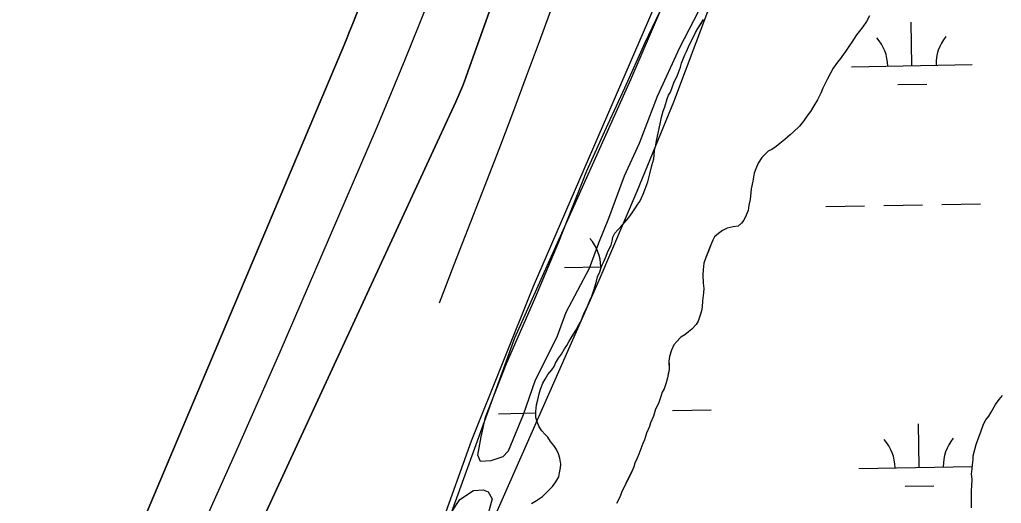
# Model space of a CAD drawing. Extents: x 3925854 to 3964121, y 224593 to 250589.
# Drawn here: x 3941766 to 3942579, y 230586 to 230987 of the extents above; entities that cross this region are included whole.
import ezdxf

# ---------------------------------------------------------------- set-up
doc = ezdxf.new("R2010")
doc.units = 0
for name, color, linetype in [('V-RIVR-EDGE', 7, 'Continuous'), ('V-RIVR-JETY', 7, 'Continuous'), ('V-RRAP-FSHR', 7, 'Continuous'), ('V-TOPO-DPTH', 7, 'Continuous'), ('V-TOPO-MINR', 7, 'Continuous'), ('V-TOPO-SHOR', 7, 'Continuous'), ('V-WETL-SWMP', 7, 'Continuous')]:
    doc.layers.add(name, color=color, linetype=linetype)

msp = doc.modelspace()

# ---------------------------------------------------------------- linework, layer by layer
at = {"layer": 'V-RIVR-EDGE'}
msp.add_lwpolyline([(3942651.892, 231927.962), (3942619.619, 231873.648), (3942581.048, 231802.016), (3942499.97, 231687.091), (3942487.376, 231656.391), (3942472.42, 231604.439), (3942450.379, 231502.108), (3942379.534, 231258.088), (3942329.943, 231072.317), (3942271.693, 230936.926), (3942175.66, 230722.818), (3942101.666, 230518.156), (3942078.051, 230444.162), (3941974.593, 230243.371)], dxfattribs=at)
at = {"layer": 'V-RIVR-JETY'}
for points in [[(3942211.012, 230724.504), (3942192.513, 230687.354), (3942182.965, 230659.337), (3942174.523, 230638.802), (3942170.685, 230629.326), (3942166.016, 230624.56), (3942156.218, 230621.316), (3942147.569, 230620.835), (3942145.552, 230625.926), (3942148.151, 230641.288), (3942151.917, 230657.449), (3942169.163, 230702.058), (3942192.611, 230755.384), (3942212.579, 230802.775), (3942235.578, 230861.599), (3942253.275, 230900.317), (3942267.127, 230930.343), (3942284.05, 230967.87), (3942305.226, 231012.521)], [(3942331.693, 231000.597), (3942312.409, 230963.438), (3942293.94, 230923.142), (3942279, 230884.06), (3942266.687, 230857.194), (3942253.672, 230822.065), (3942245.23, 230801.532), (3942237.577, 230780.613), (3942218.283, 230744.241), (3942211.012, 230724.504)], [(3941976.507, 230243.406), (3941986.062, 230260.174), (3942020.38, 230327.37), (3942040.797, 230369.26), (3942055.055, 230398.112), (3942070.849, 230430.518), (3942086.17, 230470.782), (3942104.129, 230522.477), (3942123.614, 230578.908), (3942130.587, 230589.203), (3942141.915, 230596.789), (3942149.775, 230597.262), (3942154.117, 230595.732), (3942157.322, 230589.867), (3942152.011, 230570.544), (3942131.761, 230512.141), (3942109.597, 230448.606), (3942091.526, 230407.918), (3942074.255, 230366.061), (3942059.993, 230337.602), (3942040.703, 230300.837), (3942018.705, 230259.719), (3942009.909, 230244.014)]]:
    msp.add_lwpolyline(points, dxfattribs=at)
at = {"layer": 'V-RRAP-FSHR'}
msp.add_lwpolyline([(3942019.709, 230258.709), (3942052.329, 230331.886), (3942084.358, 230405.659), (3942116.685, 230478.245), (3942149.109, 230551.422), (3942181.324, 230624.607), (3942213.625, 230697.794), (3942245.924, 230770.984), (3942277.271, 230844.583), (3942307.631, 230918.593), (3942335.737, 230993.493), (3942361.708, 231069.142), (3942385.739, 231145.643), (3942407.362, 231222.473)], dxfattribs=at)
at = {"layer": 'V-TOPO-DPTH'}
for points in [[(3942389.575, 231888.639), (3942369.916, 231830.332), (3942358.587, 231797.512), (3942346.946, 231764.805), (3942334.835, 231732.27), (3942322.412, 231699.848), (3942042.489, 230984.756), (3942040.664, 230980.146), (3942038.814, 230975.547), (3942036.928, 230970.961), (3942035.018, 230966.386), (3941769.88, 230338.258), (3941751.191, 230294.494)], [(3942389.575, 231888.639), (3942369.916, 231830.332), (3942358.587, 231797.512), (3942346.946, 231764.805), (3942334.835, 231732.27), (3942322.412, 231699.848), (3942042.489, 230984.756), (3942040.664, 230980.146), (3942038.814, 230975.547), (3942036.928, 230970.961), (3942035.018, 230966.386), (3941769.88, 230338.258), (3941751.191, 230294.494)], [(3941767.509, 230239.606), (3941874.254, 230471.617), (3941910.603, 230551.439), (3941946.536, 230631.447), (3941981.845, 230711.733), (3942016.737, 230792.203), (3942061.504, 230896.56), (3942073.537, 230925.057), (3942085.352, 230953.643), (3942096.841, 230982.362), (3942108.112, 231011.169), (3942154.082, 231130.664), (3942187.747, 231219.441), (3942220.842, 231308.428), (3942253.083, 231397.728), (3942284.755, 231487.236), (3942410.716, 231848.725), (3942417.377, 231868.213), (3942423.884, 231887.751)], [(3941767.509, 230239.606), (3941874.254, 230471.617), (3941910.603, 230551.439), (3941946.536, 230631.447), (3941981.845, 230711.733), (3942016.737, 230792.203), (3942061.504, 230896.56), (3942073.537, 230925.057), (3942085.352, 230953.643), (3942096.841, 230982.362), (3942108.112, 231011.169), (3942154.082, 231130.664), (3942187.747, 231219.441), (3942220.842, 231308.428), (3942253.083, 231397.728), (3942284.755, 231487.236), (3942410.716, 231848.725), (3942417.377, 231868.213), (3942423.884, 231887.751)], [(3942464.376, 231877.037), (3942453.936, 231845.495), (3942443.278, 231814.023), (3942390.361, 231660.371), (3942352.903, 231552.189), (3942315.207, 231444.091), (3942277.152, 231336.118), (3942238.859, 231228.229), (3942137.568, 230944.341), (3942135.159, 230937.866), (3942132.635, 230931.437), (3942129.939, 230925.079), (3942127.128, 230918.768), (3941921.022, 230472.261), (3941888.03, 230401.151), (3941854.856, 230330.127), (3941821.407, 230259.232), (3941812.474, 230240.424)]]:
    msp.add_lwpolyline(points, dxfattribs=at)
at = {"layer": 'V-TOPO-MINR'}
for points in [[(3941751.191, 230294.494), (3941769.88, 230338.258), (3942035.018, 230966.386), (3942036.928, 230970.961), (3942038.814, 230975.547), (3942040.664, 230980.146), (3942042.489, 230984.756), (3942322.412, 231699.848), (3942334.835, 231732.27), (3942346.946, 231764.805), (3942358.587, 231797.512), (3942369.916, 231830.332), (3942389.575, 231888.639)], [(3941767.509, 230239.606), (3941874.254, 230471.617), (3941910.603, 230551.439), (3941946.536, 230631.447), (3941981.845, 230711.733), (3942016.737, 230792.203), (3942061.504, 230896.56), (3942073.537, 230925.057), (3942085.352, 230953.643), (3942096.841, 230982.362), (3942108.112, 231011.169), (3942154.082, 231130.664), (3942187.747, 231219.441), (3942220.842, 231308.428), (3942253.083, 231397.728), (3942284.755, 231487.236), (3942410.716, 231848.725), (3942417.377, 231868.213), (3942423.884, 231887.751)], [(3941812.474, 230240.424), (3941821.407, 230259.232), (3941854.856, 230330.127), (3941888.03, 230401.151), (3941921.022, 230472.261), (3942127.128, 230918.768), (3942129.939, 230925.079), (3942132.635, 230931.437), (3942135.159, 230937.866), (3942137.568, 230944.341), (3942238.859, 231228.229), (3942277.152, 231336.118), (3942315.207, 231444.091), (3942352.903, 231552.189), (3942390.361, 231660.371), (3942443.278, 231814.023), (3942453.936, 231845.495), (3942464.376, 231877.037)], [(3942113.683, 230752.187), (3942125.928, 230783.818), (3942153.441, 230854.584), (3942164.381, 230882.981), (3942175.206, 230911.422), (3942185.856, 230939.929), (3942196.391, 230968.479), (3942257.483, 231135.622), (3942297.716, 231248.035), (3942336.936, 231360.794), (3942374.636, 231474.069), (3942411.324, 231587.689), (3942493.884, 231849.382), (3942496.683, 231858.547), (3942499.369, 231867.744), (3942501.886, 231876.989)]]:
    msp.add_lwpolyline(points, dxfattribs=at)
at = {"layer": 'V-TOPO-SHOR'}
for points in [[(3942270.294, 230822.859), (3942273.05, 230826.732), (3942275.467, 230829.903), (3942277.873, 230833.771), (3942279.596, 230836.237), (3942282.332, 230842.207), (3942283.694, 230845.715), (3942286.073, 230852.379), (3942287.755, 230859.037), (3942289.43, 230866.046), (3942291.126, 230871.305), (3942291.443, 230874.455), (3942291.753, 230878.303), (3942292.756, 230882.856), (3942293.42, 230886.358), (3942294.753, 230892.664), (3942295.414, 230896.514), (3942296.758, 230901.771), (3942297.415, 230905.971), (3942298.763, 230910.878), (3942300.127, 230914.389), (3942302.156, 230921.049), (3942303.172, 230924.205), (3942304.895, 230926.668), (3942307.612, 230934.385), (3942310.695, 230940.71), (3942313.074, 230947.374), (3942314.09, 230950.53), (3942316.816, 230957.548), (3942318.184, 230960.358), (3942319.894, 230964.221), (3942321.264, 230967.03), (3942323.318, 230971.245), (3942325.715, 230976.163), (3942327.431, 230979.327), (3942330.183, 230983.548), (3942332.25, 230986.716)], [(3942469.58, 230989.853), (3942467.18, 230985.284), (3942464.082, 230980.709), (3942460.975, 230976.832)], [(3942460.975, 230976.832), (3942458.906, 230974.016), (3942455.122, 230968.036), (3942453.053, 230965.218), (3942449.264, 230959.588), (3942447.194, 230957.12), (3942445.469, 230954.656), (3942443.057, 230951.486), (3942439.61, 230946.559), (3942437.206, 230942.34), (3942434.463, 230937.068), (3942432.409, 230932.853), (3942431.039, 230930.044), (3942429.333, 230925.833), (3942426.595, 230920.211), (3942423.498, 230915.288), (3942420.75, 230910.715), (3942418.679, 230907.899), (3942414.889, 230902.617), (3942411.786, 230898.392), (3942406.59, 230893.794), (3942403.819, 230891.32), (3942399.664, 230887.433), (3942395.502, 230884.246), (3942392.381, 230881.766), (3942388.912, 230879.286), (3942385.78, 230877.856), (3942383.011, 230875.03), (3942380.591, 230872.56), (3942377.49, 230867.985), (3942375.444, 230863.072), (3942374.08, 230859.562), (3942373.099, 230852.912), (3942371.766, 230846.606), (3942371.448, 230843.456), (3942370.805, 230837.857), (3942369.808, 230832.954), (3942369.151, 230828.754), (3942367.443, 230824.891), (3942365.737, 230820.68), (3942363.664, 230818.213), (3942360.893, 230815.739), (3942356.707, 230814.995), (3942351.825, 230813.897), (3942347.999, 230812.112), (3942344.527, 230809.629), (3942341.41, 230806.803), (3942340.04, 230803.991), (3942338.332, 230800.131), (3942336.288, 230794.867), (3942334.244, 230789.602), (3942332.543, 230785.041), (3942331.902, 230779.444), (3942331.594, 230775.246), (3942332.01, 230768.61), (3942332.405, 230764.07), (3942332.092, 230760.572), (3942331.459, 230753.924), (3942331.162, 230748.679), (3942330.497, 230745.525), (3942329.483, 230742.021), (3942327.785, 230737.11), (3942326.067, 230734.296), (3942322.61, 230730.417), (3942319.835, 230728.291), (3942316.716, 230725.813), (3942313.59, 230723.683), (3942310.131, 230720.152), (3942307.713, 230717.332), (3942305.659, 230713.117), (3942303.965, 230707.856), (3942303.654, 230704.01), (3942303.684, 230700.864), (3942303.723, 230697.02), (3942303.062, 230693.518), (3942302.396, 230690.016), (3942301.048, 230685.109), (3942299.693, 230680.9), (3942297.974, 230678.086), (3942296.619, 230673.88), (3942294.921, 230668.969), (3942292.525, 230664.051), (3942290.833, 230658.442), (3942288.443, 230652.824), (3942287.425, 230649.668), (3942285.033, 230644.403), (3942283.341, 230638.791), (3942281.975, 230635.633), (3942280.271, 230631.421), (3942278.57, 230626.86), (3942277.204, 230623.702), (3942275.5, 230619.489), (3942274.482, 230616.333), (3942272.774, 230612.47), (3942269.692, 230606.148), (3942266.267, 230599.124), (3942264.551, 230595.96), (3942263.197, 230591.753), (3942260.109, 230586.127)], [(3942189.959, 230585.908), (3942194.126, 230588.396), (3942198.984, 230591.941), (3942203.486, 230596.181), (3942207.291, 230600.064), (3942210.048, 230603.936), (3942212.452, 230608.155), (3942213.12, 230611.307), (3942213.775, 230615.51), (3942214.092, 230618.657), (3942213.345, 230623.544), (3942212.262, 230627.028), (3942210.476, 230630.855), (3942208.346, 230633.979), (3942205.513, 230637.446), (3942203.381, 230640.919), (3942200.911, 230643.34), (3942198.435, 230646.113), (3942196.303, 230649.584), (3942194.514, 230653.762), (3942193.379, 230657.305), (3942193.33, 230662.157), (3942193.973, 230667.713), (3942194.978, 230671.774), (3942196.324, 230676.937), (3942197.338, 230680.595), (3942199.382, 230685.715), (3942201.096, 230689.033), (3942203.504, 230692.912), (3942206.611, 230696.746), (3942208.682, 230699.367), (3942209.699, 230702.326), (3942212.155, 230706.504), (3942214.672, 230709.634), (3942217.074, 230714.16), (3942219.145, 230716.832), (3942220.859, 230719.954), (3942223.609, 230724.484), (3942226.362, 230729.014), (3942228.813, 230733.538), (3942230.534, 230736.157), (3942231.9, 230739.42), (3942233.309, 230743.289), (3942235.021, 230746.86), (3942236.387, 230749.979), (3942238.144, 230754.057), (3942239.854, 230757.823), (3942241.554, 230762.55), (3942242.564, 230766.361), (3942243.573, 230770.123), (3942244.587, 230773.587), (3942246.291, 230777.859), (3942247.655, 230781.326), (3942248.675, 230784.285), (3942250.043, 230787.054), (3942251.753, 230790.876), (3942252.771, 230793.989), (3942254.139, 230796.858), (3942255.855, 230799.981), (3942256.521, 230803.254), (3942257.176, 230806.65), (3942258.892, 230809.812), (3942261.309, 230812.634), (3942263.732, 230815.104), (3942267.189, 230818.985), (3942270.294, 230822.859)], [(3942554.06, 230585.957), (3942554.024, 230589.453), (3942553.979, 230593.998), (3942553.948, 230597.141), (3942554.263, 230600.291), (3942554.554, 230606.236), (3942554.163, 230610.427), (3942554.468, 230614.623), (3942554.783, 230618.123), (3942555.439, 230622.323), (3942555.408, 230625.467), (3942556.751, 230630.724), (3942557.757, 230634.929), (3942559.461, 230639.49), (3942561.847, 230645.456), (3942563.879, 230651.768), (3942565.941, 230655.284), (3942568.355, 230658.454), (3942570.422, 230661.62), (3942573.852, 230667.947), (3942576.955, 230672.174), (3942579.72, 230675.346)]]:
    msp.add_lwpolyline(points, dxfattribs=at)
at = {"layer": 'V-WETL-SWMP'}
for p, q in [((3942297.849, 231012.43), (3942286.681, 230986.185)), ((3942286.681, 230986.185), (3942191.383, 230765.658)), ((3942327.431, 230979.326), (3942332.249, 230986.715)), ((3942467.18, 230985.285), (3942464.081, 230980.709)), ((3942469.581, 230989.853), (3942467.18, 230985.285)), ((3942504.662, 230948.613), (3942504.008, 230984.607)), ((3942319.894, 230964.22), (3942325.715, 230976.163)), ((3942325.715, 230976.163), (3942327.431, 230979.326)), ((3942458.906, 230974.016), (3942455.121, 230968.036)), ((3942460.974, 230976.833), (3942458.906, 230974.016)), ((3942464.081, 230980.709), (3942460.974, 230976.833)), ((3942455.121, 230968.036), (3942453.053, 230965.219)), ((3942314.091, 230950.53), (3942316.816, 230957.548)), ((3942316.816, 230957.548), (3942318.185, 230960.358)), ((3942318.185, 230960.358), (3942319.894, 230964.22)), ((3942449.265, 230959.588), (3942447.193, 230957.12)), ((3942453.053, 230965.219), (3942449.265, 230959.588)), ((3942313.074, 230947.374), (3942314.091, 230950.53)), ((3942443.056, 230951.486), (3942439.61, 230946.558)), ((3942445.47, 230954.656), (3942443.056, 230951.486)), ((3942447.193, 230957.12), (3942445.47, 230954.656)), ((3942454.671, 230947.704), (3942554.654, 230949.522)), ((3942310.695, 230940.709), (3942313.074, 230947.374)), ((3942437.206, 230942.339), (3942434.463, 230937.069)), ((3942439.61, 230946.558), (3942437.206, 230942.339)), ((3942304.895, 230926.669), (3942307.613, 230934.386)), ((3942307.613, 230934.386), (3942310.695, 230940.709)), ((3942434.463, 230937.069), (3942431.039, 230930.043)), ((3942492.945, 230932.966), (3942516.941, 230933.402)), ((3942303.172, 230924.205), (3942304.895, 230926.669)), ((3942429.334, 230925.832), (3942426.595, 230920.212)), ((3942431.039, 230930.043), (3942429.334, 230925.832)), ((3942300.126, 230914.388), (3942302.156, 230921.049)), ((3942302.156, 230921.049), (3942303.172, 230924.205)), ((3942426.595, 230920.212), (3942423.499, 230915.287)), ((3942297.415, 230905.972), (3942298.763, 230910.879)), ((3942298.763, 230910.879), (3942300.126, 230914.388)), ((3942420.749, 230910.715), (3942418.68, 230907.898)), ((3942423.499, 230915.287), (3942420.749, 230910.715)), ((3942295.414, 230896.514), (3942296.758, 230901.771)), ((3942296.758, 230901.771), (3942297.415, 230905.972)), ((3942414.889, 230902.617), (3942411.786, 230898.391)), ((3942418.68, 230907.898), (3942414.889, 230902.617)), ((3942293.419, 230886.358), (3942294.753, 230892.663)), ((3942294.753, 230892.663), (3942295.414, 230896.514)), ((3942406.59, 230893.795), (3942403.819, 230891.32)), ((3942411.786, 230898.391), (3942406.59, 230893.795)), ((3942292.756, 230882.856), (3942293.419, 230886.358)), ((3942399.664, 230887.433), (3942395.502, 230884.246)), ((3942403.819, 230891.32), (3942399.664, 230887.433)), ((3942291.443, 230874.454), (3942291.753, 230878.302)), ((3942291.753, 230878.302), (3942292.756, 230882.856)), ((3942385.78, 230877.856), (3942380.59, 230872.56)), ((3942388.911, 230879.285), (3942385.78, 230877.856)), ((3942392.381, 230881.767), (3942388.911, 230879.285)), ((3942395.502, 230884.246), (3942392.381, 230881.767)), ((3942289.43, 230866.045), (3942291.125, 230871.305)), ((3942291.125, 230871.305), (3942291.443, 230874.454)), ((3942380.59, 230872.56), (3942377.491, 230867.985)), ((3942287.754, 230859.038), (3942289.43, 230866.045)), ((3942375.444, 230863.071), (3942374.081, 230859.562)), ((3942377.491, 230867.985), (3942375.444, 230863.071)), ((3942283.694, 230845.715), (3942286.074, 230852.38)), ((3942286.074, 230852.38), (3942287.754, 230859.038)), ((3942373.1, 230852.911), (3942371.766, 230846.606)), ((3942374.081, 230859.562), (3942373.1, 230852.911)), ((3942282.332, 230842.206), (3942283.694, 230845.715)), ((3942371.766, 230846.606), (3942371.448, 230843.457)), ((3942277.873, 230833.772), (3942279.596, 230836.236)), ((3942279.596, 230836.236), (3942282.332, 230842.206)), ((3942370.806, 230837.858), (3942369.807, 230832.955)), ((3942371.448, 230843.457), (3942370.806, 230837.858)), ((3942273.051, 230826.733), (3942275.466, 230829.903)), ((3942275.466, 230829.903), (3942277.873, 230833.772)), ((3942369.15, 230828.754), (3942367.442, 230824.892)), ((3942369.807, 230832.955), (3942369.15, 230828.754)), ((3942433.365, 230831.865), (3942465.36, 230832.447)), ((3942481.357, 230832.738), (3942513.352, 230833.32)), ((3942529.349, 230833.61), (3942561.344, 230834.192)), ((3942267.188, 230818.984), (3942270.294, 230822.86)), ((3942270.294, 230822.86), (3942273.051, 230826.733)), ((3942365.737, 230820.68), (3942363.664, 230818.213)), ((3942367.442, 230824.892), (3942365.737, 230820.68)), ((3942258.892, 230809.812), (3942261.31, 230812.633)), ((3942261.31, 230812.633), (3942263.732, 230815.104)), ((3942263.732, 230815.104), (3942267.188, 230818.984)), ((3942266.521, 230818.235), (3942266.518, 230818.4)), ((3942347.998, 230812.112), (3942344.527, 230809.63)), ((3942351.824, 230813.898), (3942347.998, 230812.112)), ((3942356.706, 230814.996), (3942351.824, 230813.898)), ((3942360.893, 230815.738), (3942356.706, 230814.996)), ((3942363.664, 230818.213), (3942360.893, 230815.738)), ((3942255.855, 230799.981), (3942256.521, 230803.254)), ((3942256.521, 230803.254), (3942257.176, 230806.649)), ((3942257.176, 230806.649), (3942258.892, 230809.812)), ((3942340.041, 230803.992), (3942338.332, 230800.13)), ((3942341.41, 230806.803), (3942340.041, 230803.992)), ((3942344.527, 230809.63), (3942341.41, 230806.803)), ((3942252.77, 230793.989), (3942254.139, 230796.859)), ((3942254.139, 230796.859), (3942255.855, 230799.981)), ((3942338.332, 230800.13), (3942334.244, 230789.603)), ((3942248.674, 230784.286), (3942250.044, 230787.055)), ((3942250.044, 230787.055), (3942251.753, 230790.875)), ((3942251.753, 230790.875), (3942252.77, 230793.989)), ((3942334.244, 230789.603), (3942332.543, 230785.042)), ((3942217.181, 230781.497), (3942247.906, 230782.055)), ((3942246.292, 230777.859), (3942247.655, 230781.326)), ((3942247.655, 230781.326), (3942248.674, 230784.286)), ((3942331.901, 230779.443), (3942331.594, 230775.246)), ((3942332.543, 230785.042), (3942331.901, 230779.443)), ((3942243.574, 230770.123), (3942244.588, 230773.587)), ((3942244.588, 230773.587), (3942246.292, 230777.859)), ((3942331.594, 230775.246), (3942332.01, 230768.609)), ((3942191.383, 230765.658), (3942139.948, 230637.507)), ((3942239.854, 230757.824), (3942241.554, 230762.549)), ((3942241.554, 230762.549), (3942242.564, 230766.362)), ((3942242.564, 230766.362), (3942243.574, 230770.123)), ((3942332.01, 230768.609), (3942332.406, 230764.069)), ((3942332.406, 230764.069), (3942332.092, 230760.571)), ((3942238.145, 230754.056), (3942239.854, 230757.824)), ((3942332.092, 230760.571), (3942331.46, 230753.924)), ((3942233.309, 230743.288), (3942235.021, 230746.861)), ((3942235.021, 230746.861), (3942236.387, 230749.979)), ((3942236.387, 230749.979), (3942238.145, 230754.056)), ((3942331.163, 230748.678), (3942330.496, 230745.525)), ((3942331.46, 230753.924), (3942331.163, 230748.678)), ((3942230.534, 230736.157), (3942231.899, 230739.419)), ((3942231.899, 230739.419), (3942233.309, 230743.288)), ((3942329.483, 230742.02), (3942327.785, 230737.109)), ((3942330.496, 230745.525), (3942329.483, 230742.02)), ((3942226.361, 230729.013), (3942228.813, 230733.539)), ((3942228.813, 230733.539), (3942230.534, 230736.157)), ((3942322.61, 230730.416), (3942319.835, 230728.291)), ((3942326.066, 230734.296), (3942322.61, 230730.416)), ((3942327.785, 230737.109), (3942326.066, 230734.296)), ((3942220.86, 230719.953), (3942226.361, 230729.013)), ((3942313.591, 230723.684), (3942310.131, 230720.153)), ((3942316.715, 230725.812), (3942313.591, 230723.684)), ((3942319.835, 230728.291), (3942316.715, 230725.812)), ((3942214.673, 230709.633), (3942217.074, 230714.159)), ((3942217.074, 230714.159), (3942219.144, 230716.832)), ((3942219.144, 230716.832), (3942220.86, 230719.953)), ((3942307.713, 230717.333), (3942305.659, 230713.118)), ((3942310.131, 230720.153), (3942307.713, 230717.333)), ((3942209.7, 230702.327), (3942212.155, 230706.504)), ((3942212.155, 230706.504), (3942214.673, 230709.633)), ((3942303.964, 230707.857), (3942303.654, 230704.01)), ((3942305.659, 230713.118), (3942303.964, 230707.857)), ((3942206.611, 230696.745), (3942208.681, 230699.367)), ((3942208.681, 230699.367), (3942209.7, 230702.327)), ((3942303.654, 230704.01), (3942303.724, 230697.02)), ((3942201.096, 230689.032), (3942203.504, 230692.911)), ((3942203.504, 230692.911), (3942206.611, 230696.745)), ((3942302.397, 230690.016), (3942301.049, 230685.109)), ((3942303.724, 230697.02), (3942302.397, 230690.016)), ((3942197.337, 230680.596), (3942199.382, 230685.716)), ((3942199.382, 230685.716), (3942201.096, 230689.032)), ((3942301.049, 230685.109), (3942299.693, 230680.901)), ((3942194.979, 230671.774), (3942196.325, 230676.937)), ((3942196.325, 230676.937), (3942197.337, 230680.596)), ((3942296.619, 230673.879), (3942294.921, 230668.969)), ((3942297.974, 230678.087), (3942296.619, 230673.879)), ((3942299.693, 230680.901), (3942297.974, 230678.087)), ((3942576.955, 230672.173), (3942579.719, 230675.347)), ((3942193.329, 230662.157), (3942193.972, 230667.714)), ((3942193.972, 230667.714), (3942194.979, 230671.774)), ((3942294.921, 230668.969), (3942292.524, 230664.051)), ((3942570.421, 230661.621), (3942573.852, 230667.947)), ((3942573.852, 230667.947), (3942576.955, 230672.173)), ((3942162.529, 230660.412), (3942193.341, 230660.972)), ((3942193.378, 230657.306), (3942193.329, 230662.157)), ((3942194.514, 230653.762), (3942193.378, 230657.306)), ((3942290.833, 230658.442), (3942288.443, 230652.825)), ((3942292.524, 230664.051), (3942290.833, 230658.442)), ((3942306.506, 230663.03), (3942338.5, 230663.612)), ((3942565.941, 230655.284), (3942568.355, 230658.455)), ((3942568.355, 230658.455), (3942570.421, 230661.621)), ((3942196.304, 230649.585), (3942194.514, 230653.762)), ((3942198.436, 230646.112), (3942196.304, 230649.585)), ((3942287.426, 230649.669), (3942285.033, 230644.402)), ((3942288.443, 230652.825), (3942287.426, 230649.669)), ((3942510.71, 230615.993), (3942510.056, 230651.987)), ((3942561.846, 230645.456), (3942563.879, 230651.768)), ((3942563.879, 230651.768), (3942565.941, 230655.284)), ((3942200.911, 230643.341), (3942198.436, 230646.112)), ((3942203.382, 230640.919), (3942200.911, 230643.341)), ((3942205.514, 230637.445), (3942203.382, 230640.919)), ((3942285.033, 230644.402), (3942283.342, 230638.792)), ((3942559.46, 230639.49), (3942561.846, 230645.456)), ((3942139.948, 230637.507), (3942089.8, 230497.469)), ((3942208.346, 230633.979), (3942205.514, 230637.445)), ((3942210.475, 230630.855), (3942208.346, 230633.979)), ((3942281.976, 230635.633), (3942280.271, 230631.421)), ((3942283.342, 230638.792), (3942281.976, 230635.633)), ((3942556.752, 230630.725), (3942557.758, 230634.929)), ((3942557.758, 230634.929), (3942559.46, 230639.49)), ((3942212.261, 230627.028), (3942210.475, 230630.855)), ((3942213.345, 230623.544), (3942212.261, 230627.028)), ((3942278.57, 230626.86), (3942277.204, 230623.701)), ((3942280.271, 230631.421), (3942278.57, 230626.86)), ((3942555.407, 230625.468), (3942556.752, 230630.725)), ((3942555.439, 230622.323), (3942555.407, 230625.468)), ((3942214.093, 230618.658), (3942213.345, 230623.544)), ((3942213.776, 230615.509), (3942214.093, 230618.658)), ((3942274.482, 230616.333), (3942272.773, 230612.471)), ((3942275.499, 230619.489), (3942274.482, 230616.333)), ((3942277.204, 230623.701), (3942275.499, 230619.489)), ((3942460.719, 230615.084), (3942554.664, 230616.792)), ((3942554.469, 230614.623), (3942554.783, 230618.122)), ((3942554.783, 230618.122), (3942555.439, 230622.323)), ((3942210.048, 230603.937), (3942212.452, 230608.155)), ((3942212.452, 230608.155), (3942213.119, 230611.308)), ((3942213.119, 230611.308), (3942213.776, 230615.509)), ((3942272.773, 230612.471), (3942266.268, 230599.123)), ((3942554.162, 230610.426), (3942554.469, 230614.623)), ((3942554.554, 230606.236), (3942554.162, 230610.426)), ((3942203.485, 230596.181), (3942207.291, 230600.064)), ((3942207.291, 230600.064), (3942210.048, 230603.937)), ((3942498.993, 230600.346), (3942522.989, 230600.782)), ((3942553.947, 230597.142), (3942554.264, 230600.291)), ((3942554.264, 230600.291), (3942554.554, 230606.236)), ((3942194.127, 230588.397), (3942198.985, 230591.941)), ((3942198.985, 230591.941), (3942203.485, 230596.181)), ((3942264.552, 230595.96), (3942263.197, 230591.752)), ((3942266.268, 230599.123), (3942264.552, 230595.96)), ((3942554.095, 230582.463), (3942553.947, 230597.142)), ((3942189.958, 230585.908), (3942194.127, 230588.397)), ((3942263.197, 230591.752), (3942260.108, 230586.128))]:
    msp.add_line(p, q, dxfattribs=at)
for centre, start, end in [((3942449.42, 230948.083), 0.269879, 41.813537), ((3942559.888, 230950.092), 140.269876, 181.813534), ((3942211.93, 230781.876), 0.269879, 41.813537), ((3942455.468, 230615.463), 0.269879, 41.813537), ((3942565.936, 230617.472), 140.269876, 181.813534)]:
    msp.add_arc(centre, 35.246, start, end, dxfattribs=at)

doc.saveas('drawing.dxf')
